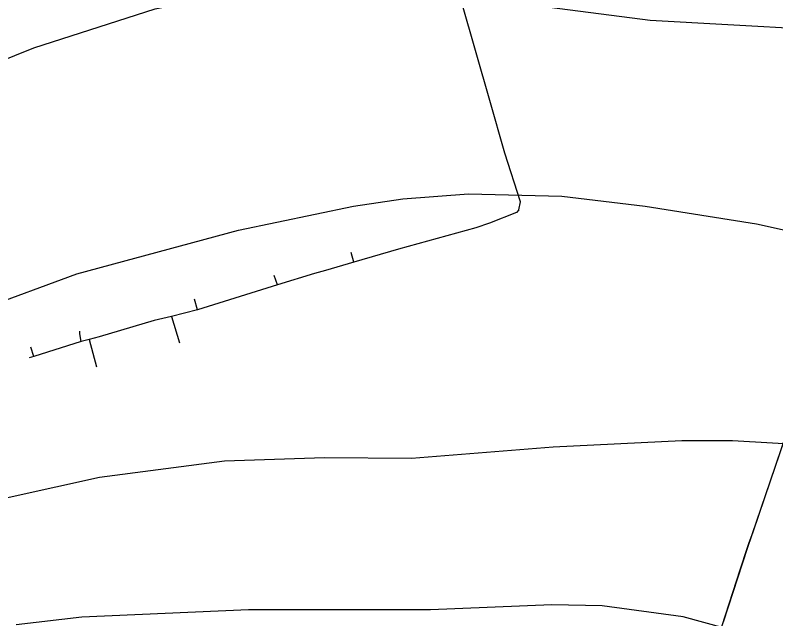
# Model space of a CAD drawing. Extents: x -662620 to -656370, y -1067090 to -1062990.
# Drawn here: x -658288.5 to -658116.3, y -1065207 to -1065070.4 of the extents above; entities that cross this region are included whole.
import ezdxf

# ---------------------------------------------------------------- set-up
doc = ezdxf.new("R2010")
doc.units = 0
for name, color, linetype in [('OBVOD_PÚ', 7, 'Continuous'), ('OVOCNÝ_SAD_-_STÁVAJÍCÍ', 7, 'Continuous'), ('PLYNOVOD_-_STL', 7, 'Continuous'), ('VRSTEVNICE_ZDŮRAZNĚNÁ', 7, 'Continuous'), ('VRSTEVNICE_ZÁKLADNÍ', 7, 'Continuous')]:
    doc.layers.add(name, color=color, linetype=linetype)

msp = doc.modelspace()

# ---------------------------------------------------------------- linework, layer by layer
at = {"layer": 'OBVOD_PÚ'}
for points in [[(-658112.38, -1065160.59), (-658122.81, -1065191.08)], [(-658122.81, -1065191.08), (-658128.25, -1065207.74)]]:
    msp.add_lwpolyline(points, dxfattribs=at)
at = {"layer": 'OVOCNÝ_SAD_-_STÁVAJÍCÍ'}
for p, q in [((-658117.61, -1065176.01), (-658113.69, -1065164.46)), ((-658121.43, -1065187.31), (-658117.61, -1065176.01)), ((-658122.42, -1065189.95), (-658121.43, -1065187.31)), ((-658122.81, -1065191.08), (-658122.42, -1065189.95)), ((-658124.31, -1065195.68), (-658122.81, -1065191.08)), ((-658126.03, -1065201.07), (-658124.31, -1065195.68)), ((-658131.66, -1065218.34), (-658126.03, -1065201.07))]:
    msp.add_line(p, q, dxfattribs=at)
msp.add_lwpolyline([(-658131.66, -1065218.34), (-658126.03, -1065201.07), (-658124.31, -1065195.68), (-658122.81, -1065191.08), (-658122.42, -1065189.95), (-658121.43, -1065187.31), (-658117.61, -1065176.01), (-658113.69, -1065164.46)], dxfattribs=at)
at = {"layer": 'PLYNOVOD_-_STL'}
for points in [[(-658174.49, -1065114.42), (-658174.1, -1065112.58), (-658177.63, -1065101.62), (-658181.04, -1065089.63), (-658187.39, -1065067.54), (-658188.15, -1065064.91), (-658189.81, -1065058.94), (-658193.16, -1065048.12)], [(-658174.49, -1065114.42), (-658175.01, -1065115.04), (-658181.12, -1065117.42), (-658184.25, -1065118.52), (-658201.68, -1065123.29), (-658211.8, -1065126.28), (-658218.25, -1065128.16), (-658220.74, -1065128.86), (-658229.08, -1065131.43), (-658247.2, -1065137.09), (-658253.09, -1065138.54), (-658257.03, -1065139.45), (-658269.43, -1065143.19), (-658271.74, -1065143.76), (-658273.55, -1065144.24), (-658284.28, -1065147.66), (-658285.33, -1065147.93)], [(-658211.8, -1065126.28), (-658212.44, -1065124.11)], [(-658229.08, -1065131.43), (-658229.87, -1065129.29)], [(-658247.2, -1065137.09), (-658247.88, -1065134.62)], [(-658253.09, -1065138.54), (-658251.29, -1065144.54)], [(-658273.55, -1065144.24), (-658273.82, -1065142.48), (-658273.85, -1065141.9)], [(-658271.74, -1065143.76), (-658270.1, -1065149.98)], [(-658284.28, -1065147.66), (-658284.95, -1065145.52)]]:
    msp.add_lwpolyline(points, dxfattribs=at)
at = {"layer": 'VRSTEVNICE_ZDŮRAZNĚNÁ'}
msp.add_lwpolyline([(-658296.24, -1065136.92), (-658274.51, -1065128.91), (-658237.92, -1065119.05), (-658211.91, -1065113.62), (-658200.76, -1065111.9), (-658185.9, -1065110.76), (-658164.74, -1065111.33), (-658145.88, -1065113.62), (-658120.72, -1065117.62), (-658105, -1065121.05), (-658042.11, -1065138.2), (-658032.67, -1065141.78), (-658016.95, -1065148.92), (-657982.36, -1065167.65), (-657966.64, -1065177.23), (-657960.74, -1065181.89), (-657950.93, -1065191.34), (-657942.4, -1065201.76), (-657934.65, -1065214.36)], dxfattribs=at)
at = {"layer": 'VRSTEVNICE_ZÁKLADNÍ'}
for points in [[(-658467.14, -1065088.22), (-658457.24, -1065093.98), (-658457.33, -1065093.47), (-658454.18, -1065093.61), (-658445.46, -1065092.32), (-658435.46, -1065092.04), (-658424.88, -1065093.18), (-658397.44, -1065098.61), (-658383.72, -1065099.9), (-658352.56, -1065099.18), (-658336.55, -1065096.33), (-658313.68, -1065089.61), (-658284.23, -1065077.74), (-658256.79, -1065068.88), (-658236.21, -1065064.74), (-658215.63, -1065063.31), (-658195.04, -1065064.88), (-658144.73, -1065071.45), (-658090.7, -1065074.46), (-658064.12, -1065078.17), (-658001.23, -1065094.04), (-657969.78, -1065105.19), (-657943.2, -1065113.76), (-657927.76, -1065121.2)], [(-658467.14, -1065088.22), (-658457.24, -1065093.98), (-658457.33, -1065093.47), (-658454.18, -1065093.61), (-658445.46, -1065092.32), (-658435.46, -1065092.04), (-658424.88, -1065093.18), (-658397.44, -1065098.61), (-658383.72, -1065099.9), (-658352.56, -1065099.18), (-658336.55, -1065096.33), (-658313.68, -1065089.61), (-658284.23, -1065077.74), (-658256.79, -1065068.88), (-658236.21, -1065064.74), (-658215.63, -1065063.31), (-658195.04, -1065064.88), (-658144.73, -1065071.45), (-658090.7, -1065074.46), (-658064.12, -1065078.17), (-658001.23, -1065094.04), (-657969.78, -1065105.19), (-657943.2, -1065113.76), (-657927.76, -1065121.2)], [(-658392, -1065207.67), (-658343.12, -1065194.81), (-658299.81, -1065181.66), (-658269.37, -1065174.94), (-658241.07, -1065171.22), (-658218.49, -1065170.51), (-658198.76, -1065170.65), (-658166.74, -1065168.08), (-658137.59, -1065166.65), (-658126.15, -1065166.65), (-658109.28, -1065167.65), (-658087.27, -1065170.79), (-658073.27, -1065173.79), (-658045.25, -1065183.94), (-658037.25, -1065188.23), (-658023.24, -1065198.38), (-658006.94, -1065211.67)], [(-658392, -1065207.67), (-658343.12, -1065194.81), (-658299.81, -1065181.66), (-658269.37, -1065174.94), (-658241.07, -1065171.22), (-658218.49, -1065170.51), (-658198.76, -1065170.65), (-658166.74, -1065168.08), (-658137.59, -1065166.65), (-658126.15, -1065166.65), (-658109.28, -1065167.65), (-658087.27, -1065170.79), (-658073.27, -1065173.79), (-658045.25, -1065183.94), (-658037.25, -1065188.23), (-658023.24, -1065198.38), (-658006.94, -1065211.67)], [(-658122.43, -1065210.67), (-658137.3, -1065206.53), (-658155.59, -1065204.1), (-658167.03, -1065203.81), (-658194.47, -1065204.95), (-658235.64, -1065204.95), (-658273.37, -1065206.67), (-658288.24, -1065208.38)], [(-658122.43, -1065210.67), (-658137.3, -1065206.53), (-658155.59, -1065204.1), (-658167.03, -1065203.81), (-658194.47, -1065204.95), (-658235.64, -1065204.95), (-658273.37, -1065206.67), (-658288.24, -1065208.38)]]:
    msp.add_lwpolyline(points, dxfattribs=at)

doc.saveas('drawing.dxf')
